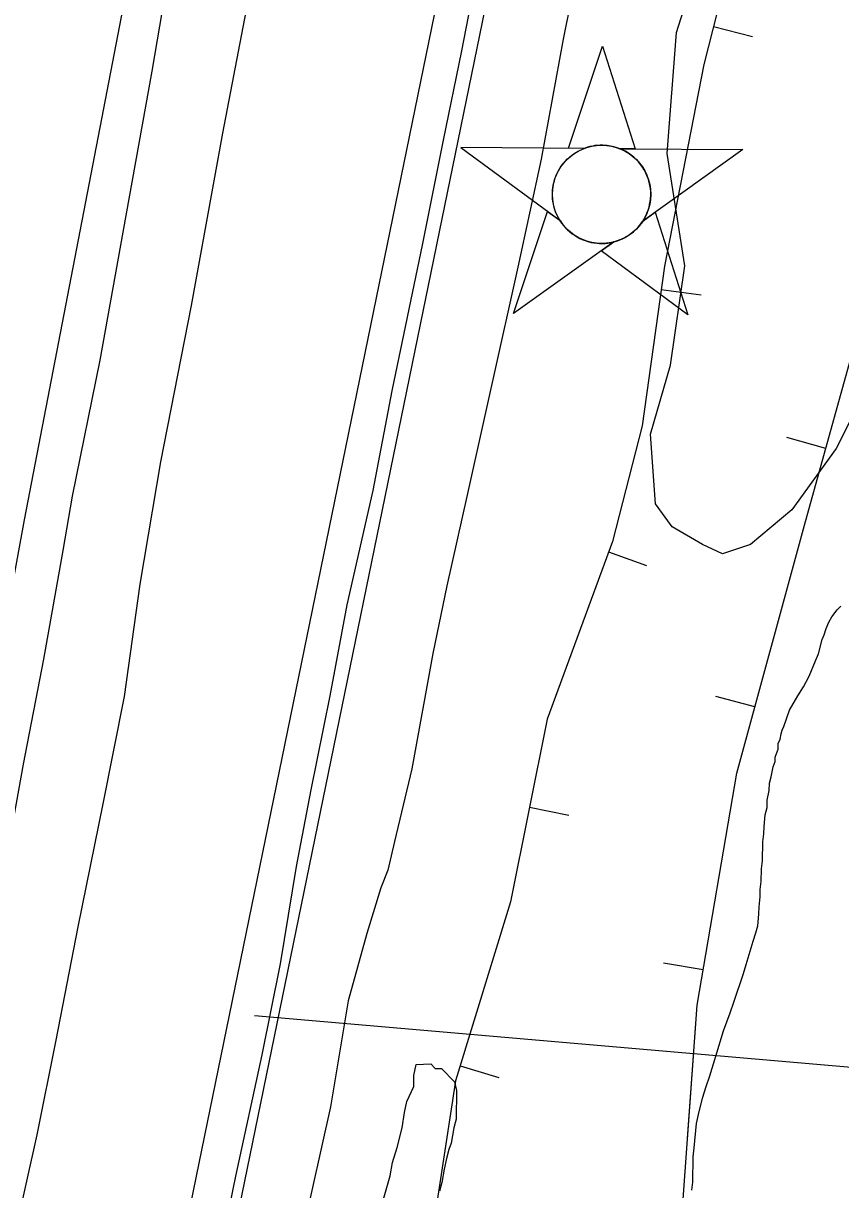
# Model space of a CAD drawing. Extents: x 3297735 to 3335592, y 670436 to 695807.
# Drawn here: x 3307127 to 3307635, y 676355 to 677080 of the extents above; entities that cross this region are included whole.
import ezdxf

# ---------------------------------------------------------------- set-up
doc = ezdxf.new("R2010")
doc.units = 0
for name, color, linetype in [('V-BORW-LINE', 7, 'Continuous'), ('V-CHAN-NAID', 7, 'Continuous'), ('V-FLOD-BASE', 7, 'Continuous'), ('V-LEVE-TOET', 7, 'Continuous'), ('V-RIVR-RANG', 7, 'Continuous'), ('V-ROAD-CNTR', 7, 'Continuous'), ('V-SITE-VEGE', 7, 'Continuous'), ('V-SURV-LINE', 7, 'Continuous'), ('V-TOPO-SHOR', 7, 'Continuous'), ('V-WETL-SWMP', 7, 'Continuous')]:
    doc.layers.add(name, color=color, linetype=linetype)

msp = doc.modelspace()

# ---------------------------------------------------------------- linework, layer by layer
at = {"layer": 'V-BORW-LINE'}
for p, q in [((3307556.05, 677078.19), (3307580.28, 677072.04)), ((3307523.57, 676914.85), (3307548.33, 676911.42)), ((3307625.81, 676816.04), (3307601.72, 676822.75)), ((3307490.89, 676751.84), (3307514.35, 676743.22)), ((3307581.73, 676655.38), (3307557.61, 676661.95)), ((3307441.71, 676593.13), (3307466.23, 676588.23)), ((3307549.69, 676492.04), (3307525.04, 676496.24)), ((3307398.7, 676432.38), (3307422.6, 676425.05))]:
    msp.add_line(p, q, dxfattribs=at)
for points in [[(3307635.95, 677484.78), (3307609.79, 677405.06), (3307580.8, 677302.72), (3307566.5, 677229.63), (3307586.04, 677194.73), (3307569.95, 677132.87), (3307550.07, 677054.67), (3307525.56, 676929.21), (3307511.83, 676830.16), (3307493.25, 676758.27), (3307452.63, 676647.73), (3307429.93, 676534.21), (3307395.84, 676423.06), (3307369.17, 676249.91), (3307352.13, 676118.12), (3307353.69, 675993.57), (3307345.33, 675884.55), (3307340.14, 675820.48)], [(3307635.95, 677484.78), (3307609.79, 677405.06), (3307580.8, 677302.72), (3307566.5, 677229.63), (3307586.04, 677194.73), (3307569.95, 677132.87), (3307550.07, 677054.67), (3307525.56, 676929.21), (3307511.83, 676830.16), (3307493.25, 676758.27), (3307452.63, 676647.73), (3307429.93, 676534.21), (3307395.84, 676423.06), (3307369.17, 676249.91), (3307352.13, 676118.12), (3307353.69, 675993.57), (3307345.33, 675884.55), (3307340.14, 675820.48)], [(3307489.3, 675820.63), (3307490.46, 675897.2), (3307506.5, 676116.01), (3307535.34, 676323.57), (3307545.95, 676470.15), (3307570.53, 676614.27), (3307612.55, 676768.44), (3307648.5, 676897.48)], [(3307539.95, 676387.17), (3307545.95, 676470.15), (3307570.53, 676614.27), (3307612.55, 676768.44), (3307648.5, 676897.48)]]:
    msp.add_lwpolyline(points, dxfattribs=at)
at = {"layer": 'V-CHAN-NAID'}
for points in [[(3307475.64, 677002.46), (3307466.06, 677002.52), (3307487.18, 677066.01), (3307507.41, 677002.23), (3307497.82, 677002.3), (3307496.24, 677002.88), (3307494.15, 677003.5), (3307492.11, 677003.95), (3307490.07, 677004.26), (3307488.9, 677004.37), (3307487.37, 677004.45), (3307485.65, 677004.45), (3307484.28, 677004.38), (3307482.37, 677004.18), (3307481, 677003.96), (3307479.22, 677003.58), (3307477.69, 677003.16), (3307476.66, 677002.82)], [(3307475.64, 677002.46), (3307399.15, 677003), (3307460.72, 676957.6), (3307459.6, 676959.51), (3307458.79, 676961.14), (3307457.97, 676963.1), (3307457.27, 676965.16), (3307456.91, 676966.48), (3307456.55, 676968.11), (3307456.3, 676969.55), (3307456.11, 676971.15), (3307456, 676972.89), (3307455.99, 676974.47), (3307456.1, 676976.54), (3307456.28, 676978.16), (3307456.68, 676980.36), (3307457.16, 676982.29), (3307457.76, 676984.17), (3307458.41, 676985.85), (3307459.14, 676987.44), (3307459.96, 676988.97), (3307461.02, 676990.71), (3307462.05, 676992.18), (3307463.05, 676993.45), (3307464.05, 676994.6), (3307465.36, 676995.93), (3307466.41, 676996.9), (3307468.13, 676998.3), (3307469.34, 676999.17), (3307471.02, 677000.23), (3307472.76, 677001.18), (3307474.2, 677001.86)], [(3307497.82, 677002.3), (3307574.31, 677001.76), (3307512.11, 676957.23), (3307513.02, 676958.72), (3307514, 676960.57), (3307514.71, 676962.16), (3307515.45, 676964.11), (3307516, 676965.9), (3307516.39, 676967.53), (3307516.75, 676969.54), (3307516.94, 676971.12), (3307517.06, 676973.32), (3307517.03, 676975.39), (3307516.85, 676977.6), (3307516.58, 676979.36), (3307516.09, 676981.59), (3307515.45, 676983.73), (3307514.7, 676985.72), (3307514.05, 676987.16), (3307513.04, 676989.08), (3307511.98, 676990.8), (3307510.77, 676992.5), (3307509.51, 676994.04), (3307508.23, 676995.41), (3307506.6, 676996.94), (3307504.86, 676998.35), (3307503.18, 676999.53), (3307501.29, 677000.66), (3307499.82, 677001.42)], [(3307494.08, 676944.33), (3307431.87, 676899.81), (3307453, 676963.29), (3307460.72, 676957.6), (3307461.35, 676956.64), (3307462.73, 676954.78), (3307463.95, 676953.36), (3307465.41, 676951.86), (3307466.8, 676950.61), (3307468.26, 676949.45), (3307469.66, 676948.46), (3307471.34, 676947.43), (3307473.05, 676946.52), (3307474.84, 676945.7), (3307476.29, 676945.15), (3307477.92, 676944.62), (3307480.14, 676944.06), (3307481.67, 676943.77), (3307483.7, 676943.51), (3307485.24, 676943.41), (3307487.1, 676943.39), (3307488.79, 676943.46), (3307490.5, 676943.64), (3307492.4, 676943.95)], [(3307512.11, 676957.23), (3307519.9, 676962.82), (3307540.13, 676899.04), (3307486.28, 676938.75), (3307494.08, 676944.33), (3307495.74, 676944.8), (3307497.35, 676945.36), (3307499.51, 676946.28), (3307501.25, 676947.16), (3307503.11, 676948.28), (3307504.85, 676949.49), (3307506.4, 676950.73), (3307507.69, 676951.9), (3307509.08, 676953.32), (3307510.28, 676954.72), (3307511.4, 676956.2)]]:
    msp.add_lwpolyline(points, close=True, dxfattribs=at)
msp.add_circle((3307486.53, 676973.92), 30.54, dxfattribs=at)
at = {"layer": 'V-FLOD-BASE'}
msp.add_lwpolyline([(3307410.67, 677120.95), (3307399.5, 677063.14), (3307388.06, 677007.55), (3307375.21, 676943.43), (3307356.16, 676851.83), (3307344.29, 676789.91), (3307328.14, 676718.87), (3307317.63, 676662.31), (3307305.82, 676603.87), (3307296.74, 676556.17), (3307286.8, 676495.8), (3307275.34, 676439.26), (3307259.11, 676363.78), (3307246.63, 676303.14), (3307234.5, 676244.39), (3307223.73, 676191.01), (3307216.03, 676149.3), (3307212.18, 676111.01), (3307211.35, 676082.18), (3307208.52, 676010.91), (3307204.69, 675955.82), (3307201.45, 675897.55), (3307197.92, 675841.5), (3307196.89, 675820.33)], dxfattribs=at)
at = {"layer": 'V-LEVE-TOET'}
for points in [[(3307476.49, 677139.29), (3307462.59, 677070.42), (3307448.92, 676995.85), (3307434.42, 676928.59), (3307418.57, 676856.91), (3307402.74, 676786.18), (3307390.35, 676730.61), (3307381.69, 676688.6), (3307368.69, 676616.87), (3307357.75, 676571.73), (3307353.64, 676554.05), (3307349.32, 676543.03), (3307340.58, 676514.66), (3307329.06, 676472.7), (3307318.08, 676406.96), (3307300.87, 676329.91)], [(3307135.81, 676389.57), (3307147.63, 676448.32), (3307161.23, 676518.77), (3307176.84, 676595.21), (3307190.06, 676661.86), (3307199.86, 676731.74), (3307212.6, 676807.6), (3307231.75, 676904.9), (3307251.08, 677012.02), (3307267.82, 677098.58)], [(3307073.55, 675820.21), (3307075.05, 675855.54), (3307079.91, 675951.51), (3307082.66, 675999.64), (3307089.01, 676054.37), (3307095.63, 676142.06), (3307099.04, 676191.77), (3307104.31, 676238.59), (3307110.36, 676276.53), (3307123.42, 676333.67), (3307135.81, 676389.57)]]:
    msp.add_lwpolyline(points, dxfattribs=at)
at = {"layer": 'V-RIVR-RANG'}
msp.add_line((3307270.78, 676463.55), (3308517.13, 676355.79), dxfattribs=at)
at = {"layer": 'V-ROAD-CNTR'}
msp.add_lwpolyline([(3307241.04, 677325.63), (3307226.57, 677284.43), (3307174.67, 677015.39), (3307127.6, 676771.69), (3307087.61, 676552.78), (3307059.1, 676396.49), (3307046.99, 676279.91), (3307038.02, 676201.36), (3307026.92, 676109.86), (3307018.51, 675968.92), (3307016.24, 675832.53), (3307015.62, 675823.09)], dxfattribs=at)
at = {"layer": 'V-SITE-VEGE'}
for p, q in [((3307629.55, 676711.33), (3307633, 676715.76)), ((3307633, 676715.76), (3307635.28, 676717.96)), ((3307626.05, 676704.09), (3307627.81, 676707.99)), ((3307627.81, 676707.99), (3307629.55, 676711.33)), ((3307623.69, 676697.39), (3307624.86, 676700.18)), ((3307624.86, 676700.18), (3307626.05, 676704.09)), ((3307621.29, 676688.45), (3307623.69, 676697.39)), ((3307619.52, 676683.99), (3307621.29, 676688.45)), ((3307615.42, 676674.51), (3307619.52, 676683.99)), ((3307611.94, 676667.83), (3307615.42, 676674.51)), ((3307603.26, 676653.39), (3307608.47, 676662.28)), ((3307608.47, 676662.28), (3307611.94, 676667.83)), ((3307599.82, 676643.23), (3307603.26, 676653.39)), ((3307598.06, 676638.76), (3307598.66, 676641)), ((3307598.66, 676641), (3307599.82, 676643.23)), ((3307596.27, 676632.62), (3307597.44, 676635.41)), ((3307597.44, 676635.41), (3307598.06, 676638.76)), ((3307594.43, 676624.23), (3307596.21, 676629.25)), ((3307596.21, 676629.25), (3307596.27, 676632.62)), ((3307593.2, 676618.07), (3307594.38, 676621.42)), ((3307594.38, 676621.42), (3307594.43, 676624.23)), ((3307590.78, 676608.01), (3307591.97, 676611.92)), ((3307591.97, 676611.92), (3307593.2, 676618.07)), ((3307590.7, 676603.52), (3307590.78, 676608.01)), ((3307589.39, 676592.87), (3307589.47, 676597.36)), ((3307589.47, 676597.36), (3307590.7, 676603.52)), ((3307588.19, 676588.4), (3307589.39, 676592.87)), ((3307587.5, 676581.11), (3307588.19, 676588.4)), ((3307586.77, 676571.58), (3307587.42, 676576.62)), ((3307587.42, 676576.62), (3307587.5, 676581.11)), ((3307586.56, 676559.79), (3307586.77, 676571.58)), ((3307585.77, 676546.89), (3307585.91, 676554.74)), ((3307585.91, 676554.74), (3307586.56, 676559.79)), ((3307585.12, 676541.84), (3307585.77, 676546.89)), ((3307585.04, 676537.35), (3307585.12, 676541.84)), ((3307584.37, 676531.19), (3307585.04, 676537.35)), ((3307583.6, 676519.41), (3307584.29, 676526.7)), ((3307584.29, 676526.7), (3307584.37, 676531.19)), ((3307582.4, 676514.94), (3307583.6, 676519.41)), ((3307580.63, 676509.91), (3307582.4, 676514.94)), ((3307576.44, 676495.39), (3307580.63, 676509.91)), ((3307568.73, 676471.94), (3307574.66, 676489.8)), ((3307574.66, 676489.8), (3307576.44, 676495.39)), ((3307566.36, 676465.24), (3307568.73, 676471.94)), ((3307562.23, 676454.08), (3307566.36, 676465.24)), ((3307557.46, 676438.44), (3307562.23, 676454.08)), ((3307553.88, 676426.15), (3307557.46, 676438.44)), ((3307369.88, 676426.4), (3307371.36, 676433.18)), ((3307371.36, 676433.18), (3307380.35, 676433.56)), ((3307380.35, 676433.56), (3307383.02, 676430.79)), ((3307383.02, 676430.79), (3307387.1, 676430.72)), ((3307387.1, 676430.72), (3307395.12, 676422.41)), ((3307369.76, 676419.59), (3307369.88, 676426.4)), ((3307551.52, 676419.45), (3307553.88, 676426.15)), ((3307365.51, 676410.15), (3307369.76, 676419.59)), ((3307395.12, 676422.41), (3307396.39, 676416.95)), ((3307396.39, 676416.95), (3307396.08, 676399.27)), ((3307549.14, 676412.19), (3307551.52, 676419.45)), ((3307364.03, 676403.37), (3307365.51, 676410.15)), ((3307546.72, 676402.13), (3307549.14, 676412.19)), ((3307362.51, 676393.87), (3307364.03, 676403.37)), ((3307545.5, 676396.54), (3307546.72, 676402.13)), ((3307396.08, 676399.27), (3307394.62, 676393.85)), ((3307544.11, 676381.4), (3307545.5, 676396.54)), ((3307359.57, 676381.68), (3307362.51, 676393.87)), ((3307394.62, 676393.85), (3307393.09, 676384.35)), ((3307356.68, 676372.2), (3307359.57, 676381.68)), ((3307391.66, 676380.29), (3307390.2, 676374.88)), ((3307393.09, 676384.35), (3307391.66, 676380.29)), ((3307543.45, 676375.79), (3307544.11, 676381.4)), ((3307390.2, 676374.88), (3307388.72, 676368.1)), ((3307543.17, 676360.07), (3307543.45, 676375.79)), ((3307355.18, 676364.06), (3307356.68, 676372.2)), ((3307388.72, 676368.1), (3307387.22, 676359.96)), ((3307349.37, 676343.76), (3307355.18, 676364.06)), ((3307387.22, 676359.96), (3307385.76, 676354.54)), ((3307542.52, 676355.03), (3307543.17, 676360.07))]:
    msp.add_line(p, q, dxfattribs=at)
at = {"layer": 'V-SURV-LINE'}
for points in [[(3307193.28, 676161.7), (3307530.82, 677808.38)], [(3307560.21, 677802.34), (3307222.66, 676155.66)]]:
    msp.add_lwpolyline(points, dxfattribs=at)
at = {"layer": 'V-TOPO-SHOR'}
msp.add_lwpolyline([(3307038.89, 675820.17), (3307040.13, 675836.37), (3307045.59, 675908.99), (3307046.28, 675987.96), (3307050.22, 676053.31), (3307052.93, 676108.59), (3307062.18, 676179.06), (3307069.17, 676239.82), (3307073.87, 676309.33), (3307083.64, 676370.4), (3307094.21, 676437.02), (3307104.71, 676499.46), (3307114.63, 676549.39), (3307127.36, 676619.8), (3307139.99, 676684.99), (3307151.97, 676752.63), (3307157.78, 676786.28), (3307174.93, 676870.88), (3307191.12, 676960.71), (3307207.32, 677050.54), (3307221.7, 677135.89)], dxfattribs=at)
at = {"layer": 'V-WETL-SWMP'}
msp.add_lwpolyline([(3307665.52, 676881.76), (3307632.35, 676816.08), (3307604.72, 676777.82), (3307579.07, 676756.37), (3307561.56, 676750.5), (3307549.31, 676756.33), (3307530.41, 676767.34), (3307519.99, 676781.56), (3307516.82, 676824.85), (3307529.37, 676867.87), (3307538.32, 676929.49), (3307527.2, 676999.32), (3307533.01, 677074.46), (3307549.66, 677126.96), (3307567.33, 677205.27), (3307567.65, 677287.25), (3307584.4, 677345.36), (3307609.63, 677470.7), (3307626.43, 677563.62), (3307643.2, 677654.86)], dxfattribs=at)

doc.saveas('drawing.dxf')
